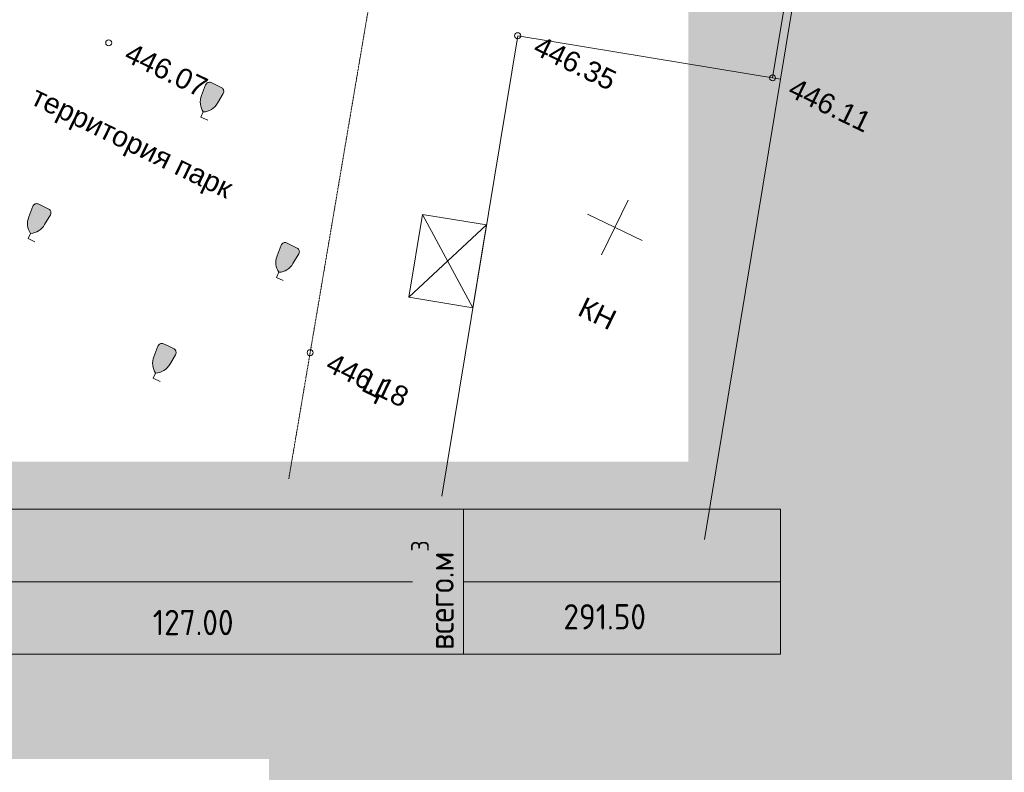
# Model space of a CAD drawing. Header units: millimetres. Extents: x 918404 to 1362154, y 4120617 to 4364104.
# Tile 452 of 649: x 1202704 to 1212417, y 4198217 to 4205644. Entities that reach past the tile are written whole.
import ezdxf

# ---------------------------------------------------------------- set-up
doc = ezdxf.new("R2010")
doc.units = ezdxf.units.MM
doc.header["$MEASUREMENT"] = 0
doc.linetypes.add('Д_ТРОТ_ТРУБА', pattern=[1.5, 0.75, -0.75])
for name, color, linetype, lineweight in [('(001) Сетка_Ном._пера__132', 132, 'Continuous', 18), ('(002) Рамка_Ном._пера__3', 3, 'Continuous', 18), ('(002) Рамка_Ном._пера__7', 7, 'Continuous', 18), ('(007) Здания_Ном._пера__7', 7, 'Continuous', 18), ('(008) Скульптуры_Ном._пера__7', 7, 'Continuous', 18), ('020_Ном._пера__7', 7, 'Continuous', 18), ('0_Ном._пера__255', 255, 'Continuous', 18), ('0_Ном._пера__7', 7, 'Continuous', 18)]:
    doc.layers.add(name, color=color, linetype=linetype, lineweight=lineweight)
doc.layers.add('text_Ном._пера__10', color=7, linetype='Continuous', lineweight=18, true_color=0xf8991e)
doc.styles.add('СГЕНЕРИР_СТИЛЬ_1', font='arial.ttf')
doc.styles.add('СГЕНЕРИР_СТИЛЬ_8', font='isocp.shx')

msp = doc.modelspace()

# ---------------------------------------------------------------- hatches: boundary and pattern name
at = {"layer": '(002) Рамка_Ном._пера__3', "linetype": 'Continuous'}
for points in [[(1204591.6, 4205023.5, 0.415198), (1204537.8, 4204999.9), (1204497, 4204894.7, 0.244187), (1204515.1, 4204732.7, 0.244187), (1204653.7, 4204818.7), (1204711.1, 4204915.7, 0.415198), (1204696.4, 4204972.6)], [(1202887.1, 4203825.9, 0.415198), (1202833.3, 4203802.3), (1202792.5, 4203697.2, 0.244187), (1202810.6, 4203535.1, 0.244187), (1202949.1, 4203621.1), (1203006.5, 4203718.2, 0.415198), (1202991.8, 4203775.1)], [(1205337, 4203441.5, 0.415198), (1205283.2, 4203417.9), (1205242.4, 4203312.7, 0.244187), (1205260.5, 4203150.7, 0.244187), (1205399, 4203236.6), (1205456.5, 4203333.7, 0.415198), (1205441.8, 4203390.6)], [(1204121.1, 4202445.8, 0.415198), (1204067.3, 4202422.2), (1204026.5, 4202317, 0.244187), (1204044.6, 4202155, 0.244187), (1204183.2, 4202241), (1204240.6, 4202338.1, 0.415198), (1204225.9, 4202395)]]:
    msp.add_hatch(color=256, dxfattribs=at).paths.add_polyline_path(points)
at = {"layer": '0_Ном._пера__255', "linetype": 'Continuous'}
h = msp.add_hatch(color=256, dxfattribs=at)
h.paths.add_polyline_path([(1178033.9, 4223623.4), (1178033.9, 4191127.7), (1224771.4, 4191127.7), (1224771.4, 4223623.4)])
h.paths.add_polyline_path([(1184954.5, 4216417.4), (1184954.5, 4220351.8), (1197068.8, 4220351.8), (1197068.8, 4219254.9), (1202752, 4219254.9), (1202752, 4220372.5), (1208991.1, 4220372.5), (1208991.1, 4218419.9), (1209299.4, 4218419.9), (1209299.4, 4198591.1), (1208991.1, 4198591.1), (1208991.1, 4198665.9), (1205162.5, 4198665.9), (1205162.5, 4193954.5), (1184954.5, 4193954.5)], flags=0)
msp.add_hatch(color=256, dxfattribs=at).paths.add_polyline_path([(1209586.5, 4201281.2), (1194381.1, 4201281.2), (1194381.1, 4198347.4), (1209586.5, 4198347.4)])

# ---------------------------------------------------------------- linework, layer by layer
at = {"layer": '(001) Сетка_Ном._пера__132', "linetype": 'Continuous'}
for p, q in [((1208704.9, 4203864.3), (1208442.8, 4203324.6)), ((1208304, 4203725.5), (1208843.7, 4203463.4))]:
    msp.add_line(p, q, dxfattribs=at)
at = {"layer": '(002) Рамка_Ном._пера__7', "linetype": 'Continuous', "flags": 128}
for points in [[(1204515.1, 4204732.7, -0.244187), (1204497, 4204894.7), (1204537.8, 4204999.9, -0.415198), (1204591.6, 4205023.5), (1204644, 4204998.1)], [(1204515.1, 4204732.7, 0.244187), (1204653.7, 4204818.7), (1204711.1, 4204915.7, 0.415198), (1204696.4, 4204972.6), (1204644, 4204998.1)], [(1202810.6, 4203535.1, -0.244187), (1202792.5, 4203697.2), (1202833.3, 4203802.3, -0.415198), (1202887.1, 4203825.9), (1202939.5, 4203800.5)], [(1202810.6, 4203535.1, 0.244187), (1202949.1, 4203621.1), (1203006.5, 4203718.2, 0.415198), (1202991.8, 4203775.1), (1202939.5, 4203800.5)], [(1205260.5, 4203150.7, -0.244187), (1205242.4, 4203312.7), (1205283.2, 4203417.9, -0.415198), (1205337, 4203441.5), (1205389.4, 4203416)], [(1205260.5, 4203150.7, 0.244187), (1205399, 4203236.6), (1205456.5, 4203333.7, 0.415198), (1205441.8, 4203390.6), (1205389.4, 4203416)], [(1204044.6, 4202155, -0.244187), (1204026.5, 4202317), (1204067.3, 4202422.2, -0.415198), (1204121.1, 4202445.8), (1204173.5, 4202420.4)], [(1204044.6, 4202155, 0.244187), (1204183.2, 4202241), (1204240.6, 4202338.1, 0.415198), (1204225.9, 4202395), (1204173.5, 4202420.4)]]:
    msp.add_lwpolyline(points, format="xyb", dxfattribs=at)
for points in [[(1204491.1, 4204683.2), (1204515.1, 4204732.7)], [(1204491.1, 4204683.2), (1204515.1, 4204732.7)], [(1204491.1, 4204683.2), (1204558.6, 4204650.5)], [(1202786.6, 4203485.7), (1202810.6, 4203535.1)], [(1202786.6, 4203485.7), (1202810.6, 4203535.1)], [(1202786.6, 4203485.7), (1202854, 4203452.9)], [(1205236.5, 4203101.2), (1205260.5, 4203150.7)], [(1205236.5, 4203101.2), (1205260.5, 4203150.7)], [(1205236.5, 4203101.2), (1205304, 4203068.4)], [(1204020.6, 4202105.5), (1204044.6, 4202155)], [(1204020.6, 4202105.5), (1204044.6, 4202155)], [(1204020.6, 4202105.5), (1204088.1, 4202072.8)]]:
    msp.add_lwpolyline(points, dxfattribs=at)
at = {"layer": '020_Ном._пера__7', "linetype": 'Continuous'}
for p, q in [((1196371, 4200815.2), (1210209.8, 4200815.2)), ((1207082.9, 4200815.2), (1207082.9, 4199381.2)), ((1210209.8, 4200815.2), (1210209.8, 4199381.2)), ((1196906.8, 4200098.2), (1206577.5, 4200098.2)), ((1207082.9, 4200098.2), (1210209.8, 4200098.2)), ((1210209.8, 4199381.2), (1196371, 4199381.2))]:
    msp.add_line(p, q, dxfattribs=at)
at = {"layer": '0_Ном._пера__7', "linetype": 'Continuous'}
for p, q in [((1207616.1, 4205484.6), (1207616.1, 4205484.6)), ((1207616.1, 4205484.6), (1207616.1, 4205484.6)), ((1203582.6, 4205415.2), (1203582.6, 4205415.2)), ((1203582.6, 4205415.2), (1203582.6, 4205415.2)), ((1210130.2, 4205069.9), (1210130.2, 4205069.9)), ((1210130.2, 4205069.9), (1210130.2, 4205069.9)), ((1205568.8, 4202356.9), (1205568.8, 4202356.9)), ((1205568.8, 4202356.9), (1205568.8, 4202356.9))]:
    msp.add_line(p, q, dxfattribs=at)
at = {"layer": '0_Ном._пера__7', "linetype": 'Continuous', "flags": 128}
for points in [[(1210130.2, 4205069.9), (1210450.8, 4207013.5)], [(1210209.2, 4205056.9), (1210532.2, 4207013.3)], [(1206866.6, 4200940.5), (1207616.1, 4205484.6), (1210209.2, 4205056.9), (1209459.7, 4200512.9)], [(1206676.6, 4203722.1), (1207173.5, 4202801.3)], [(1206541.9, 4202905.5), (1207308.2, 4203618)]]:
    msp.add_lwpolyline(points, dxfattribs=at)
at = {"layer": '0_Ном._пера__7', "linetype": 'Д_ТРОТ_ТРУБА', "flags": 128}
msp.add_lwpolyline([(1178699.6, 4206525), (1183198.2, 4206612.8), (1187508.1, 4206686.5), (1187495.9, 4206239.1), (1195385.8, 4206243.6), (1195385.8, 4205846.1), (1199208, 4205832.7), (1199208, 4206412.3), (1206271.6, 4206507.7), (1205358.3, 4201113.6)], dxfattribs=at)
at = {"layer": '0_Ном._пера__7', "linetype": 'Continuous', "flags": 128}
msp.add_lwpolyline([(1207308.2, 4203618), (1207173.5, 4202801.3), (1206541.9, 4202905.5), (1206676.6, 4203722.1)], close=True, dxfattribs=at)
at = {"layer": '0_Ном._пера__7', "linetype": 'Continuous'}
for centre in [(1203582.6, 4205415.2), (1207616.1, 4205484.6), (1210130.2, 4205069.9), (1205568.8, 4202356.9)]:
    msp.add_circle(centre, 30, dxfattribs=at)

# ---------------------------------------------------------------- texts
at = {"layer": '(007) Здания_Ном._пера__7', "linetype": 'Continuous', "insert": (1208195.2, 4202734.2), "char_height": 200, "attachment_point": 7, "rotation": 334.09846, "style": 'СГЕНЕРИР_СТИЛЬ_1'}
msp.add_mtext('{КН}', dxfattribs=at)
at = {"layer": '(008) Скульптуры_Ном._пера__7', "linetype": 'Continuous', "char_height": 200, "attachment_point": 7, "rotation": 334.09846, "style": 'СГЕНЕРИР_СТИЛЬ_1'}
for s, insert in [('{территория парк}', (1202773.6, 4204762.6)), ('{Ц}', (1206036, 4201936.7))]:
    msp.add_mtext(s, dxfattribs=dict(at, insert=insert))
at = {"layer": '0_Ном._пера__7', "linetype": 'Continuous', "char_height": 200, "attachment_point": 4, "rotation": 334.09846, "style": 'СГЕНЕРИР_СТИЛЬ_1'}
for s, insert in [('{446.35}', (1207798.1, 4205401.5)), ('{446.07}', (1203764.6, 4205332.2)), ('{446.11}', (1210312.3, 4204986.9)), ('{446.18}', (1205750.8, 4202273.9))]:
    msp.add_mtext(s, dxfattribs=dict(at, insert=insert))
at = {"layer": 'text_Ном._пера__10', "linetype": 'Continuous', "insert": (1206985.2, 4199424.8), "char_height": 250, "attachment_point": 7, "rotation": 90, "style": 'СГЕНЕРИР_СТИЛЬ_8'}
msp.add_mtext('{всего.м\\A1{\\H0.7x;\\S3^  ;}}', dxfattribs=at)
at = {"layer": 'text_Ном._пера__10', "linetype": 'Continuous', "char_height": 250, "attachment_point": 7, "style": 'СГЕНЕРИР_СТИЛЬ_8'}
for s, insert in [('{127.00}', (1204016.2, 4199570.1)), ('{291.50}', (1208067, 4199626.3))]:
    msp.add_mtext(s, dxfattribs=dict(at, insert=insert))

doc.saveas('drawing.dxf')
